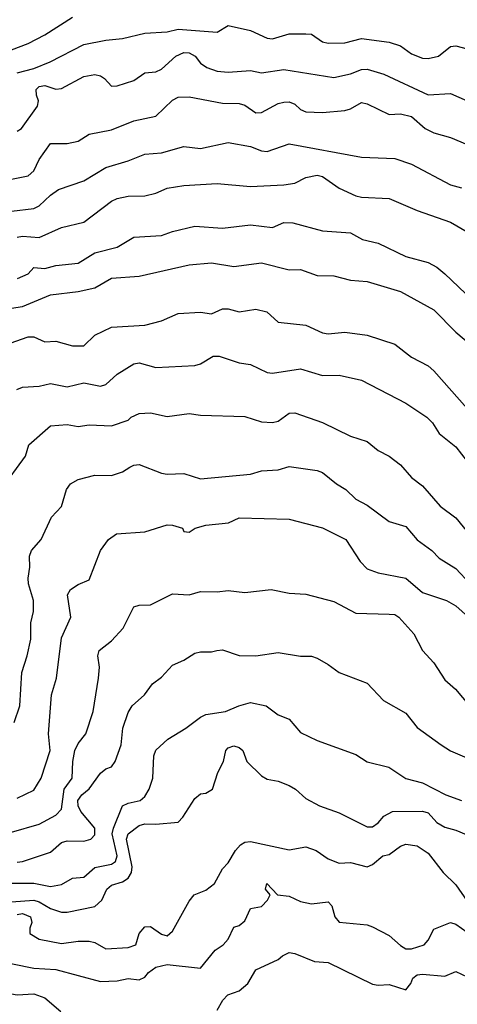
# Model space of a CAD drawing. Header units: metres. Extents: x -46681 to -43747, y -240911 to -237677.
# Tile 657 of 1056: x -45532 to -45493, y -238586 to -238497. Entities that reach past the tile are written whole.
import ezdxf

# ---------------------------------------------------------------- set-up
doc = ezdxf.new("R2010")
doc.units = ezdxf.units.M
doc.layers.add('CONTOUR_INDEX', color=1, linetype='Continuous')
doc.layers.add('CONTOUR_INTER', color=3, linetype='Continuous')

msp = doc.modelspace()

# ---------------------------------------------------------------- linework, layer by layer
at = {"layer": 'CONTOUR_INDEX'}
for points, elevation in [([(-45532.595, -238502.02), (-45531.095, -238501.619), (-45529.6, -238501.02), (-45526.595, -238499.465), (-45524.595, -238499.066), (-45523.095, -238498.929), (-45521.095, -238498.443), (-45519.095, -238498.331), (-45518.095, -238498.067), (-45514.595, -238498.344), (-45513.595, -238497.74), (-45511.595, -238498.195), (-45510.095, -238498.897), (-45509.595, -238498.953), (-45508.095, -238498.498), (-45506.595, -238498.506), (-45506.095, -238498.523), (-45505.095, -238499.208), (-45504.595, -238499.342), (-45503.095, -238499.297), (-45501.595, -238498.922), (-45499.095, -238499.238), (-45498.095, -238499.571), (-45497.095, -238500.297), (-45496.095, -238500.679), (-45495.595, -238500.707), (-45494.678, -238500.52), (-45493.595, -238499.644), (-45493.095, -238499.575), (-45492.095, -238499.842)], 90), ([(-45532.556, -238520.52), (-45531.595, -238520.112), (-45531.095, -238519.551), (-45530.095, -238519.62), (-45529.095, -238519.363), (-45527.095, -238519.162), (-45525.595, -238518.223), (-45523.595, -238517.72), (-45522.095, -238516.82), (-45519.595, -238516.67), (-45518.595, -238516.284), (-45516.595, -238515.822), (-45514.095, -238516), (-45511.595, -238515.708), (-45509.595, -238515.935), (-45508.595, -238515.498), (-45507.769, -238515.52), (-45505.095, -238516.233), (-45502.595, -238516.43), (-45501.495, -238517.02), (-45500.095, -238517.359), (-45497.595, -238518.537), (-45495.595, -238519.081), (-45494.804, -238519.52), (-45494.095, -238520.101), (-45491.595, -238522.466)], 95), ([(-45532.855, -238560.52), (-45532.352, -238559.02), (-45532.178, -238556.02), (-45531.68, -238554.52), (-45531.359, -238553.02), (-45531.353, -238551.52), (-45531.12, -238550.52), (-45531.128, -238549.52), (-45531.56, -238548.02), (-45531.585, -238547.52), (-45531.432, -238546.52), (-45531.474, -238545.52), (-45531.288, -238545.02), (-45530.423, -238544.02), (-45529.492, -238542.02), (-45528.595, -238541.056), (-45528.156, -238539.52), (-45527.793, -238539.02), (-45527.095, -238538.627), (-45525.595, -238538.244), (-45524.095, -238538.261), (-45523.095, -238537.942), (-45522.456, -238537.52)], 100), ([(-45522.456, -238537.52), (-45522.095, -238537.331), (-45521.595, -238537.288), (-45519.595, -238538.056), (-45519.095, -238538.148), (-45517.595, -238538.097), (-45516.095, -238538.578), (-45511.595, -238538.144), (-45510.595, -238537.856), (-45509.095, -238537.757), (-45508.095, -238537.457), (-45505.595, -238537.821), (-45505.095, -238538.005), (-45503.848, -238539.02), (-45503.009, -238539.52), (-45502.095, -238540.386), (-45501.095, -238540.933), (-45499.095, -238542.415), (-45497.595, -238542.847), (-45496.595, -238544.048), (-45495.258, -238545.02), (-45494.595, -238545.719), (-45493.095, -238546.65), (-45491.827, -238548.02)], 100), ([(-45533.095, -238576.649), (-45531.095, -238576.514), (-45530.595, -238576.667), (-45529.595, -238577.27), (-45528.595, -238577.591), (-45528.095, -238577.59), (-45525.595, -238577.088), (-45524.966, -238576.52), (-45524.515, -238575.52), (-45524.095, -238575.153), (-45523.095, -238574.86), (-45522.595, -238574.52), (-45522.304, -238574.02), (-45522.231, -238573.52), (-45522.756, -238571.02), (-45522.584, -238570.52), (-45521.595, -238569.776), (-45521.095, -238569.634), (-45520.095, -238569.669), (-45518.095, -238569.472), (-45517.671, -238569.02), (-45516.595, -238567.363), (-45516.095, -238566.927), (-45515.595, -238566.882), (-45515.005, -238566.52), (-45514.519, -238565.02), (-45514.009, -238564.02), (-45513.817, -238563.02)], 105), ([(-45513.817, -238563.02), (-45513.595, -238562.793), (-45513.095, -238562.614), (-45512.595, -238562.747), (-45512.278, -238563.02), (-45511.915, -238564.02), (-45510.595, -238565.326), (-45510.095, -238565.613), (-45509.095, -238565.782), (-45508.095, -238566.19), (-45507.53, -238566.52), (-45506.595, -238567.357), (-45505.388, -238568.02), (-45503.595, -238568.633), (-45501.095, -238569.904), (-45500.595, -238569.889), (-45500.095, -238569.54), (-45499.595, -238568.951), (-45498.798, -238568.52), (-45496.095, -238568.482), (-45495.595, -238568.641), (-45494.804, -238569.52), (-45494.095, -238569.948), (-45493.095, -238570.198), (-45491.595, -238570.829)], 105)]:
    msp.add_lwpolyline(points, dxfattribs=dict(at, elevation=elevation))
at = {"layer": 'CONTOUR_INTER'}
for points, elevation in [([(-45533.095, -238499.947), (-45531.595, -238499.364), (-45530.095, -238498.596), (-45527.595, -238496.995)], 89), ([(-45532.595, -238507.265), (-45532.188, -238507.02), (-45530.752, -238505.02), (-45530.668, -238504.52), (-45530.854, -238504.02), (-45530.868, -238503.52), (-45530.595, -238503.244), (-45530.095, -238503.138), (-45529.095, -238503.479), (-45528.595, -238503.42), (-45526.595, -238502.327), (-45525.595, -238502.167), (-45525.095, -238502.273), (-45524.72, -238502.52), (-45524.095, -238503.209), (-45523.595, -238503.181), (-45522.095, -238502.709), (-45521.095, -238502.021), (-45520.095, -238501.931), (-45519.595, -238501.692), (-45518.294, -238500.52), (-45517.595, -238500.175), (-45517.095, -238500.203), (-45516.551, -238500.52), (-45516.095, -238501.139), (-45515.514, -238501.52), (-45514.595, -238501.865), (-45513.595, -238501.961), (-45511.595, -238501.798), (-45510.595, -238502.017), (-45508.595, -238501.722), (-45504.095, -238502.425), (-45502.595, -238502.101), (-45501.595, -238501.7), (-45501.095, -238501.674), (-45499.595, -238502.131), (-45495.595, -238504.002), (-45493.595, -238503.871), (-45492.095, -238504.546)], 91), ([(-45533.095, -238511.581), (-45531.595, -238511.299), (-45531.095, -238510.825), (-45530.595, -238509.804), (-45529.595, -238508.374), (-45528.095, -238508.371), (-45527.095, -238508.173), (-45526.095, -238507.519), (-45524.095, -238507.141), (-45522.095, -238506.337), (-45520.095, -238505.922), (-45518.595, -238504.468), (-45518.095, -238504.2), (-45517.095, -238504.167), (-45514.095, -238504.737), (-45512.595, -238504.782), (-45512.095, -238504.926), (-45511.095, -238505.603), (-45510.595, -238505.58), (-45509.095, -238504.783), (-45508.595, -238504.643), (-45508.095, -238504.63), (-45507.595, -238504.843), (-45507.095, -238505.3), (-45506.595, -238505.535), (-45505.095, -238505.584), (-45503.095, -238505.389), (-45502.595, -238505.238), (-45501.595, -238504.671), (-45501.095, -238504.792), (-45499.095, -238505.752), (-45498.095, -238505.701), (-45497.095, -238505.956), (-45495.876, -238507.02), (-45495.095, -238507.416), (-45493.595, -238507.827), (-45492.095, -238508.465)], 92), ([(-45533.095, -238514.454), (-45531.095, -238514.233), (-45530.595, -238513.989), (-45529.595, -238513.024), (-45528.859, -238512.52), (-45526.595, -238511.737), (-45524.595, -238510.524), (-45522.595, -238509.945), (-45521.095, -238509.33), (-45519.595, -238509.208), (-45517.595, -238508.637), (-45516.095, -238508.814), (-45513.595, -238508.282), (-45511.595, -238508.645), (-45510.595, -238509.035), (-45510.095, -238509.084), (-45508.095, -238508.418), (-45501.595, -238509.607), (-45498.595, -238509.738), (-45497.095, -238510.231), (-45493.595, -238512.089), (-45492.595, -238512.354)], 93), ([(-45532.595, -238516.799), (-45532.095, -238516.723), (-45530.595, -238516.828), (-45528.595, -238515.942), (-45526.595, -238515.469), (-45524.095, -238513.567), (-45523.595, -238513.316), (-45522.595, -238513.125), (-45521.095, -238513.082), (-45520.095, -238512.835), (-45519.095, -238512.383), (-45517.595, -238512.164), (-45514.595, -238511.964), (-45511.595, -238512.251), (-45508.595, -238512.099), (-45507.595, -238511.942), (-45506.595, -238511.425), (-45505.595, -238511.224), (-45505.095, -238511.342), (-45503.595, -238512.396), (-45502.095, -238513.082), (-45501.595, -238513.206), (-45499.095, -238513.336), (-45496.595, -238514.406), (-45493.595, -238515.461), (-45492.095, -238516.34)], 94), ([(-45533.095, -238523.206), (-45532.095, -238523.064), (-45529.595, -238521.993), (-45527.095, -238521.714), (-45525.595, -238521.365), (-45524.095, -238520.498), (-45521.595, -238520.307), (-45517.095, -238519.298), (-45515.095, -238519.126), (-45513.095, -238519.458), (-45510.595, -238519.113), (-45508.095, -238519.759), (-45507.095, -238519.718), (-45505.595, -238520.257), (-45504.095, -238520.285), (-45502.595, -238520.668), (-45501.095, -238520.786), (-45498.095, -238521.686), (-45495.095, -238523.35), (-45493.095, -238525.368), (-45491.595, -238526.619)], 96), ([(-45533.735, -238526.52), (-45531.595, -238525.787), (-45531.095, -238525.795), (-45530.095, -238526.235), (-45529.095, -238526.181), (-45527.595, -238526.586), (-45526.595, -238526.578), (-45525.595, -238525.629), (-45524.095, -238524.911), (-45521.095, -238524.719), (-45519.595, -238524.331), (-45518.095, -238523.692), (-45516.095, -238523.552), (-45515.095, -238523.724), (-45514.095, -238523.271), (-45513.595, -238523.274), (-45512.595, -238523.525), (-45511.095, -238523.285), (-45510.119, -238523.52), (-45509.095, -238524.451), (-45506.595, -238524.718), (-45505.095, -238525.435), (-45504.595, -238525.511), (-45503.095, -238525.353), (-45501.095, -238525.631), (-45498.595, -238526.453), (-45497.095, -238527.603), (-45495.595, -238528.407), (-45495.095, -238528.838), (-45492.095, -238532.231)], 97), ([(-45532.608, -238530.52), (-45532.095, -238530.3), (-45530.595, -238530.217), (-45529.595, -238529.994), (-45528.095, -238530.272), (-45526.595, -238529.922), (-45525.095, -238530.215), (-45524.595, -238530.061), (-45523.595, -238529.158), (-45522.095, -238528.227), (-45521.595, -238528.13), (-45520.095, -238528.531), (-45516.595, -238528.351), (-45516.095, -238528.201), (-45514.945, -238527.52)], 98), ([(-45514.945, -238527.52), (-45514.42, -238527.52), (-45512.595, -238528.122), (-45511.595, -238528.265), (-45510.095, -238528.988), (-45509.595, -238529.054), (-45507.095, -238528.665), (-45505.095, -238529.263), (-45503.595, -238529.221), (-45501.595, -238529.681), (-45497.595, -238531.743), (-45495.704, -238533.02), (-45495.204, -238533.52), (-45494.595, -238534.499), (-45493.095, -238535.675), (-45492.095, -238537.001)], 98), ([(-45534.024, -238539.52), (-45531.845, -238536.52), (-45531.54, -238535.52), (-45529.595, -238533.808), (-45528.095, -238533.687), (-45527.095, -238533.842), (-45526.095, -238533.707), (-45524.095, -238533.8), (-45522.595, -238533.278), (-45522.316, -238533.02)], 99), ([(-45522.316, -238533.02), (-45521.595, -238532.699), (-45520.595, -238532.614), (-45519.095, -238532.961), (-45517.095, -238532.691), (-45516.095, -238532.84), (-45512.095, -238532.956), (-45510.595, -238533.436), (-45509.595, -238533.51), (-45509.095, -238533.381), (-45508.095, -238532.644), (-45507.595, -238532.623), (-45505.095, -238533.494), (-45502.595, -238534.713), (-45501.095, -238535.207), (-45500.095, -238536.023), (-45499.096, -238536.52), (-45498.095, -238537.313), (-45497.095, -238538.441), (-45496.095, -238539.192), (-45494.514, -238541.02), (-45493.095, -238542.085), (-45491.513, -238544.02)], 99), ([(-45513.556, -238542.52), (-45512.595, -238542.069), (-45508.095, -238542.205), (-45505.095, -238542.975), (-45503, -238544.02), (-45501.717, -238546.02), (-45501.095, -238546.675), (-45500.095, -238547.019), (-45497.595, -238547.502), (-45496.095, -238548.795), (-45493.952, -238549.52), (-45493.095, -238549.996), (-45491.979, -238551.02)], 101), ([(-45532.595, -238567.315), (-45531.095, -238566.59), (-45530.419, -238565.52), (-45529.624, -238563.02), (-45529.769, -238561.52), (-45529.503, -238558.02), (-45529.043, -238556.52), (-45528.595, -238552.877), (-45527.768, -238551.02), (-45528.054, -238549.02), (-45527.782, -238548.52), (-45527.095, -238548.07), (-45526.095, -238547.677), (-45525.085, -238545.02), (-45524.378, -238544.02), (-45523.633, -238543.52), (-45521.095, -238543.34), (-45519.095, -238542.72), (-45518.595, -238542.743), (-45517.693, -238543.02), (-45517.595, -238543.306), (-45517.095, -238543.364), (-45516.573, -238543.02), (-45515.595, -238542.748), (-45513.556, -238542.52)], 101), ([(-45533.095, -238570.382), (-45530.595, -238569.669), (-45529.095, -238568.852), (-45528.595, -238568.315), (-45528.342, -238566.52), (-45527.626, -238565.52), (-45527.586, -238564.02), (-45527.396, -238563.02), (-45527.095, -238562.39), (-45526.393, -238561.52), (-45525.75, -238559.52), (-45525.271, -238556.52), (-45525.179, -238555.52), (-45525.31, -238554.52), (-45525.193, -238554.02), (-45524.095, -238553.155), (-45523.034, -238552.02), (-45522.095, -238550.085), (-45521.595, -238549.942), (-45520.595, -238549.925), (-45518.595, -238548.914), (-45517.095, -238549.003), (-45516.095, -238548.706), (-45514.595, -238548.743), (-45513.595, -238548.61), (-45512.095, -238548.798), (-45509.727, -238548.52)], 102), ([(-45509.727, -238548.52), (-45508.095, -238548.86), (-45506.595, -238548.959), (-45504.095, -238549.601), (-45502.095, -238550.653), (-45499.095, -238550.744), (-45498.595, -238550.796), (-45498.231, -238551.02), (-45496.897, -238552.52), (-45496.117, -238554.02), (-45495.095, -238555.124), (-45494.095, -238556.664), (-45493.147, -238557.52), (-45491.872, -238559.02)], 102), ([(-45532.595, -238573.073), (-45532.095, -238573.027), (-45529.595, -238572.19), (-45528.595, -238571.315), (-45528.095, -238571.171), (-45526.595, -238571.185), (-45525.951, -238571.02), (-45525.595, -238570.631), (-45525.585, -238570.02), (-45526.852, -238568.52), (-45527.104, -238568.02), (-45527.127, -238567.52), (-45526.756, -238567.02), (-45526.095, -238566.48), (-45525.095, -238565.064), (-45524.595, -238564.68), (-45524.095, -238564.495), (-45523.769, -238564.02), (-45523.211, -238562.52), (-45523.083, -238561.02), (-45522.595, -238559.617), (-45522.225, -238559.02), (-45521.113, -238558.02), (-45520.398, -238557.02), (-45519.595, -238556.433), (-45518.595, -238555.339), (-45517.595, -238554.902), (-45516.595, -238554.263), (-45516.095, -238554.145), (-45515.095, -238554.161), (-45514.617, -238554.02)], 103), ([(-45514.617, -238554.02), (-45514.095, -238553.958), (-45512.595, -238554.473), (-45511.095, -238554.503), (-45509.095, -238554.204), (-45507.095, -238554.544), (-45506.095, -238554.55), (-45505.595, -238554.724), (-45504.595, -238555.274), (-45503.595, -238556.017), (-45501.095, -238556.978), (-45499.602, -238558.52), (-45497.595, -238559.662), (-45496.595, -238560.961), (-45494.439, -238562.52), (-45493.595, -238563.055), (-45490.595, -238564.344)], 103), ([(-45512.626, -238559.02), (-45511.595, -238558.721), (-45510.162, -238559.02), (-45509.095, -238559.827), (-45508.095, -238560.206), (-45507.095, -238561.4), (-45505.595, -238562.138), (-45502.095, -238563.396), (-45501.095, -238564.039), (-45499.144, -238564.52), (-45497.595, -238565.545), (-45496.095, -238565.946), (-45494.016, -238567.02), (-45492.595, -238567.533)], 104), ([(-45534.095, -238574.968), (-45531.095, -238574.972), (-45529.595, -238575.291), (-45528.595, -238575.085), (-45527.595, -238574.535), (-45526.595, -238574.45), (-45525.595, -238573.556), (-45524.095, -238573.277), (-45523.74, -238573.02), (-45523.579, -238572.52), (-45524.038, -238570.52), (-45523.907, -238570.02), (-45523.113, -238568.02), (-45522.595, -238567.767), (-45521.509, -238567.52), (-45521.095, -238567.158), (-45520.702, -238566.52), (-45520.375, -238565.52), (-45520.273, -238563.52), (-45520.095, -238563.009), (-45519.038, -238562.02), (-45517.417, -238561.02), (-45516.095, -238560.019), (-45515.595, -238559.774), (-45513.832, -238559.52), (-45512.626, -238559.02)], 104), ([(-45512.472, -238571.52), (-45512.095, -238571.275), (-45511.595, -238571.234), (-45508.095, -238571.979), (-45506.595, -238571.709), (-45505.663, -238572.02), (-45504.595, -238572.781), (-45503.595, -238573.163), (-45502.595, -238573.127), (-45501.095, -238573.497), (-45500.595, -238573.281), (-45499.667, -238572.52), (-45499.095, -238572.405), (-45498.095, -238571.642), (-45497.595, -238571.479), (-45496.595, -238571.626), (-45495.595, -238572.268), (-45494.25, -238574.02), (-45493.095, -238575.127), (-45492.095, -238576.603)], 106), ([(-45532.595, -238577.786), (-45532.095, -238577.704), (-45531.372, -238578.02), (-45531.278, -238578.52), (-45531.454, -238579.02), (-45531.457, -238579.52), (-45530.595, -238580.026), (-45528.595, -238580.405), (-45527.095, -238580.189), (-45526.095, -238580.196), (-45525.595, -238580.317), (-45524.595, -238580.894), (-45522.595, -238580.768), (-45521.892, -238580.52), (-45521.595, -238579.514), (-45521.095, -238578.909), (-45520.595, -238578.887), (-45519.595, -238579.565), (-45519.095, -238579.718), (-45518.595, -238579.289), (-45517.095, -238576.588), (-45516.661, -238576.02), (-45515.595, -238575.606), (-45514.816, -238575.02), (-45514.095, -238573.686), (-45513.595, -238573.133), (-45512.947, -238572.02), (-45512.472, -238571.52)], 106), ([(-45535.095, -238581.83), (-45531.095, -238582.626), (-45529.095, -238582.75), (-45525.095, -238583.83), (-45523.595, -238583.778), (-45522.595, -238583.546), (-45521.595, -238583.668), (-45521.095, -238583.43), (-45520.763, -238583.02), (-45520.095, -238582.528), (-45519.095, -238582.29), (-45516.095, -238582.618), (-45514.762, -238581.02), (-45514.036, -238580.52), (-45513.606, -238580.02), (-45513.095, -238578.929), (-45512.595, -238578.779), (-45512.095, -238578.366), (-45511.595, -238577.272), (-45510.595, -238577.077), (-45510.046, -238576.52), (-45509.819, -238576.02), (-45510.24, -238575.52), (-45510.106, -238575.02)], 107), ([(-45510.106, -238575.02), (-45509.145, -238576.02), (-45508.095, -238576.149), (-45507.095, -238576.616), (-45506.095, -238576.851), (-45504.595, -238576.668), (-45504.277, -238577.02), (-45504.009, -238578.02), (-45503.595, -238578.496), (-45501.095, -238578.741), (-45500.595, -238578.916), (-45499.095, -238579.693), (-45498.095, -238580.603), (-45497.595, -238580.896), (-45497.095, -238580.884), (-45495.957, -238580.52), (-45495.595, -238580.122), (-45495.095, -238579.114), (-45493.595, -238578.53), (-45493.095, -238578.668), (-45492.095, -238579.384)], 107), ([(-45514.595, -238586.407), (-45514.084, -238585.52), (-45513.622, -238585.02), (-45512.595, -238584.661), (-45511.815, -238584.02), (-45511.095, -238582.771), (-45509.095, -238581.845), (-45508.716, -238581.52)], 108), ([(-45508.716, -238581.52), (-45508.095, -238581.226), (-45507.595, -238581.295), (-45505.83, -238582.02), (-45504.595, -238582.122), (-45500.595, -238584.074), (-45500.095, -238584.167), (-45499.095, -238584.109), (-45497.595, -238584.582), (-45497.156, -238584.02), (-45496.968, -238583.52), (-45496.595, -238583.245), (-45496.095, -238583.165), (-45494.095, -238583.349), (-45493.095, -238582.945), (-45492.095, -238583.41)], 108), ([(-45548.545, -238586.02), (-45548.119, -238585.52), (-45547.595, -238585.835), (-45547.095, -238585.93), (-45546.595, -238585.733), (-45545.595, -238584.957), (-45544.095, -238584.687), (-45541.095, -238584.868), (-45539.595, -238585.171), (-45538.595, -238585.085), (-45538.095, -238584.955), (-45537.095, -238583.93), (-45536.095, -238584.108), (-45535.095, -238584.024), (-45534.095, -238584.647), (-45533.095, -238584.944), (-45532.595, -238585.026), (-45531.095, -238584.931), (-45530.095, -238585.314), (-45528.644, -238586.52)], 108)]:
    msp.add_lwpolyline(points, dxfattribs=dict(at, elevation=elevation))

doc.saveas('drawing.dxf')
